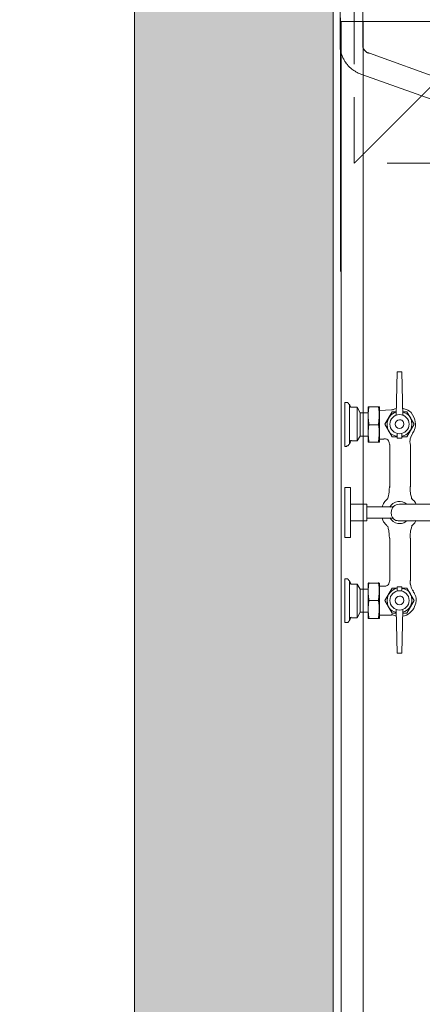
# Model space of a CAD drawing. Extents: x 3940905 to 4145695, y 925352 to 1109797.
# Tile 945 of 1056: x 4059669 to 4060125, y 1100037 to 1101153. Entities that reach past the tile are written whole.
import ezdxf

# ---------------------------------------------------------------- set-up
doc = ezdxf.new("R2010")
doc.units = 0
doc.header["$LTSCALE"] = 750
doc.header["$MEASUREMENT"] = 0
doc.linetypes.add('DASHED', pattern=[0.75, 0.5, -0.25])
doc.layers.get('0').update_dxf_attribs({"linetype": 'CONTINUOUS', "lineweight": 0})
for name, color, linetype, lineweight in [('CKD Equipments', 252, 'CONTINUOUS', 0), ('HATCH', 7, 'CONTINUOUS', 0), ('wall', 7, 'CONTINUOUS', 25)]:
    doc.layers.add(name, color=color, linetype=linetype, lineweight=lineweight)

# ---------------------------------------------------------------- blocks, each defined once
blk = doc.blocks.new('3')
at = {"color": 1, "linetype": 'DASHED', "ltscale": 0.2, "const_width": 1}
for points in [[(4045037.1, 1046868.2), (4044137.1, 1047768.2)], [(4045037.1, 1047768.2), (4044137.1, 1046868.2)]]:
    blk.add_lwpolyline(points, dxfattribs=at)
at = {"color": 1, "linetype": 'DASHED', "ltscale": 0.2}
blk.add_lwpolyline([(4044137.1, 1047768.2), (4045037.1, 1047768.2), (4045037.1, 1046868.2), (4044137.1, 1046868.2)], close=True, dxfattribs=at)

msp = doc.modelspace()

# ---------------------------------------------------------------- hatches: boundary and pattern name
at = {"layer": 'HATCH'}
h = msp.add_hatch(color=8, dxfattribs=at)
h.dxf.hatch_style = 1
h.paths.add_polyline_path([(4072393.8, 1102144.6), (4059798.8, 1102144.6), (4059798.8, 1088099.6), (4059668.8, 1088099.6), (4059668.8, 1074136.6), (4059831.8, 1074136.6), (4059831.8, 1067612.6), (4060288.8, 1067612.6), (4060288.8, 1072186.6), (4060288.8, 1074299.6), (4059898.8, 1074299.6), (4059898.8, 1087869.6), (4060023.8, 1087869.6), (4060023.8, 1101914.6), (4072393.8, 1101914.6)])

# ---------------------------------------------------------------- linework, layer by layer
at = {"layer": 'CKD Equipments', "color": 252}
for p, q in [((4060031.9, 1101807.1), (4060031.9, 1101124.3)), ((4060057.4, 1101124.3), (4060057.4, 1101807.1)), ((4060031.9, 1101124.3), (4060031.9, 1101122.8)), ((4060031.9, 1101122.8), (4060031.9, 1101121.3)), ((4060031.9, 1101121.3), (4060031.9, 1101119.7)), ((4060031.9, 1101119.7), (4060032.4, 1101118.2)), ((4060032.4, 1101118.2), (4060032.9, 1101116.7)), ((4060057.4, 1101123.8), (4060057.4, 1101124.3)), ((4060057.4, 1101123.3), (4060057.4, 1101123.8)), ((4060057.4, 1101122.8), (4060057.4, 1101123.3)), ((4060057.4, 1101122.3), (4060057.4, 1101122.8)), ((4060057.9, 1101121.8), (4060057.4, 1101122.3)), ((4060057.9, 1101121.3), (4060057.9, 1101121.8)), ((4060057.9, 1101120.7), (4060057.9, 1101121.3)), ((4060058.4, 1101120.7), (4060057.9, 1101120.7)), ((4060058.4, 1101120.2), (4060058.4, 1101120.7)), ((4060058.4, 1101119.7), (4060058.4, 1101120.2)), ((4060058.9, 1101119.7), (4060058.4, 1101119.7)), ((4060058.9, 1101119.2), (4060058.9, 1101119.7)), ((4060059.4, 1101118.7), (4060058.9, 1101119.2)), ((4060059.9, 1101118.2), (4060059.4, 1101118.7)), ((4060060.4, 1101117.7), (4060059.9, 1101118.2)), ((4060060.9, 1101117.2), (4060060.4, 1101117.7)), ((4060061.4, 1101117.2), (4060060.9, 1101117.2)), ((4060061.4, 1101116.7), (4060061.4, 1101117.2)), ((4060032.9, 1101116.7), (4060032.9, 1101115.7)), ((4060032.9, 1101115.7), (4060033.5, 1101114.1)), ((4060033.5, 1101114.1), (4060034, 1101112.6)), ((4060034, 1101112.6), (4060034.5, 1101111.1)), ((4060034.5, 1101111.1), (4060035, 1101110.1)), ((4060035, 1101110.1), (4060036, 1101108.5)), ((4060036, 1101108.5), (4060036.5, 1101107.5)), ((4060036.5, 1101107.5), (4060037, 1101106)), ((4060037, 1101106), (4060038, 1101105)), ((4060061.9, 1101116.2), (4060061.4, 1101116.7)), ((4060062.5, 1101116.2), (4060061.9, 1101116.2)), ((4060063, 1101115.7), (4060062.5, 1101116.2)), ((4060063.5, 1101115.7), (4060063, 1101115.7)), ((4060064, 1101115.7), (4060063.5, 1101115.7)), ((4060064.5, 1101115.2), (4060064, 1101115.7)), ((4060065, 1101115.2), (4060064.5, 1101115.2)), ((4060148.4, 1101085.1), (4060065, 1101115.2)), ((4060038, 1101105), (4060039.1, 1101103.4)), ((4060039.1, 1101103.4), (4060040.1, 1101102.4)), ((4060040.1, 1101102.4), (4060040.6, 1101101.4)), ((4060040.6, 1101101.4), (4060041.6, 1101100.4)), ((4060041.6, 1101100.4), (4060042.6, 1101099.4)), ((4060042.6, 1101099.4), (4060044.1, 1101098.4)), ((4060044.1, 1101098.4), (4060045.2, 1101097.3)), ((4060045.2, 1101097.3), (4060046.2, 1101096.3)), ((4060046.2, 1101096.3), (4060047.2, 1101095.8)), ((4060047.2, 1101095.8), (4060048.7, 1101094.8)), ((4060048.7, 1101094.8), (4060049.7, 1101094.3)), ((4060049.7, 1101094.3), (4060051.3, 1101093.3)), ((4060051.3, 1101093.3), (4060052.3, 1101092.8)), ((4060052.3, 1101092.8), (4060053.8, 1101092.3)), ((4060053.8, 1101092.3), (4060055.3, 1101091.7)), ((4060055.3, 1101091.7), (4060056.4, 1101091.2)), ((4060056.4, 1101091.2), (4060140.3, 1101061.2))]:
    msp.add_line(p, q, dxfattribs=at)
at = {"layer": 'CKD Equipments', "color": 1, "true_color": 0xff0000}
msp.add_line((4060032.2, 1101155.4), (4060032.2, 1100867.9), dxfattribs=at)
at = {"layer": 'CKD Equipments', "color": 252, "true_color": 0x989898}
for p, q in [((4060773.3, 1101151.3), (4060032.9, 1101151.3)), ((4060032.9, 1101151.3), (4060032.9, 1099944.9)), ((4060058.1, 1099944.9), (4060058.1, 1101151.3))]:
    msp.add_line(p, q, dxfattribs=at)
at = {"layer": 'CKD Equipments', "color": 5}
for p, q in [((4060096.3, 1100753.9), (4060095.3, 1100704.5)), ((4060096.3, 1100753.9), (4060101.9, 1100753.9)), ((4060101.9, 1100753.9), (4060102.9, 1100704.5)), ((4060039.3, 1100719.3), (4060037.3, 1100719.3)), ((4060037.3, 1100669.4), (4060037.3, 1100719.3)), ((4060042.4, 1100717.3), (4060042.4, 1100671.5)), ((4060043.4, 1100714.2), (4060042.4, 1100717.3)), ((4060051, 1100713.7), (4060044.9, 1100713.7)), ((4060051, 1100713.7), (4060054.6, 1100707.6)), ((4060051, 1100675.5), (4060051, 1100713.7)), ((4060054.6, 1100681.1), (4060054.6, 1100707.6)), ((4060063.7, 1100707.6), (4060054.6, 1100707.6)), ((4060076.5, 1100714.2), (4060063.7, 1100714.2)), ((4060063.7, 1100714.2), (4060063.7, 1100693.9)), ((4060076.5, 1100674), (4060076.5, 1100714.2)), ((4060076.5, 1100710.1), (4060090.2, 1100710.7)), ((4060082.6, 1100694.4), (4060090.7, 1100708.6)), ((4060090.7, 1100708.6), (4060095.8, 1100708.6)), ((4060102.9, 1100708.6), (4060107.5, 1100708.6)), ((4060107.5, 1100708.6), (4060115.6, 1100694.4)), ((4060063.7, 1100693.9), (4060063.7, 1100674)), ((4060075.4, 1100693.9), (4060064.7, 1100693.9)), ((4060090.7, 1100680.1), (4060082.6, 1100694.4)), ((4060115.6, 1100694.4), (4060107.5, 1100680.1)), ((4060096.3, 1100683.7), (4060096.3, 1100678.6)), ((4060101.9, 1100683.7), (4060101.9, 1100678.6)), ((4060043.4, 1100674.5), (4060042.4, 1100671.5)), ((4060051, 1100675.5), (4060044.9, 1100675.5)), ((4060051, 1100675.5), (4060054.6, 1100681.1)), ((4060063.7, 1100681.1), (4060054.6, 1100681.1)), ((4060076.5, 1100674), (4060063.7, 1100674)), ((4060076.5, 1100677.6), (4060081.5, 1100677.6)), ((4060088.2, 1100623.6), (4060088.2, 1100671.5)), ((4060096.3, 1100680.1), (4060090.7, 1100680.1)), ((4060101.9, 1100678.6), (4060096.3, 1100678.6)), ((4060107.5, 1100680.1), (4060101.9, 1100680.1)), ((4060111.6, 1100623.6), (4060111.6, 1100671.5)), ((4060111.6, 1100623.6), (4060111.6, 1100671.5)), ((4060039.3, 1100669.4), (4060037.3, 1100669.4)), ((4060088.2, 1100649.6), (4060088.2, 1100622.6)), ((4060037.3, 1100622.6), (4060037.3, 1100566.1)), ((4060037.3, 1100622.6), (4060043.4, 1100622.6)), ((4060043.4, 1100622.6), (4060043.4, 1100594.1)), ((4060062.2, 1100603.8), (4060043.4, 1100603.8)), ((4060062.2, 1100585), (4060062.2, 1100603.8)), ((4060602.3, 1100603.8), (4060099.1, 1100603.8)), ((4060043.4, 1100594.1), (4060043.4, 1100566.1)), ((4060092.2, 1100600.7), (4060062.2, 1100600.7)), ((4060062.2, 1100585), (4060043.4, 1100585)), ((4060092.2, 1100588), (4060062.2, 1100588)), ((4060602.3, 1100585), (4060099.1, 1100585)), ((4060037.3, 1100566.1), (4060043.4, 1100566.1)), ((4060088.2, 1100516.8), (4060088.2, 1100565.1)), ((4060088.2, 1100539.2), (4060088.2, 1100565.1)), ((4060111.6, 1100539.2), (4060111.6, 1100565.1)), ((4060111.6, 1100516.8), (4060111.6, 1100565.1)), ((4060039.3, 1100519.3), (4060037.3, 1100519.3)), ((4060037.3, 1100519.3), (4060037.3, 1100469.5)), ((4060042.4, 1100471.5), (4060042.4, 1100517.3)), ((4060043.4, 1100514.2), (4060042.4, 1100517.3)), ((4060076.5, 1100514.2), (4060063.7, 1100514.2)), ((4060063.7, 1100494.4), (4060063.7, 1100514.2)), ((4060076.5, 1100514.2), (4060076.5, 1100474.1)), ((4060051, 1100513.2), (4060044.9, 1100513.2)), ((4060051, 1100513.2), (4060054.6, 1100507.6)), ((4060051, 1100475.1), (4060051, 1100513.2)), ((4060054.6, 1100507.6), (4060054.6, 1100481.2)), ((4060063.7, 1100507.6), (4060054.6, 1100507.6)), ((4060076.5, 1100510.7), (4060081.5, 1100510.7)), ((4060090.7, 1100508.7), (4060082.6, 1100494.4)), ((4060096.3, 1100508.7), (4060090.7, 1100508.7)), ((4060096.3, 1100505.1), (4060096.3, 1100510.2)), ((4060101.9, 1100510.2), (4060096.3, 1100510.2)), ((4060101.9, 1100505.1), (4060101.9, 1100510.2)), ((4060107.5, 1100508.7), (4060101.9, 1100508.7)), ((4060115.6, 1100494.4), (4060107.5, 1100508.7)), ((4060063.7, 1100474.1), (4060063.7, 1100494.4)), ((4060075.4, 1100494.4), (4060064.7, 1100494.4)), ((4060082.6, 1100494.4), (4060090.7, 1100480.2)), ((4060107.5, 1100480.2), (4060115.6, 1100494.4)), ((4060051, 1100475.1), (4060054.6, 1100481.2)), ((4060063.7, 1100481.2), (4060054.6, 1100481.2)), ((4060096.3, 1100434.9), (4060095.3, 1100484.2)), ((4060101.9, 1100434.9), (4060102.9, 1100484.2)), ((4060039.3, 1100469.5), (4060037.3, 1100469.5)), ((4060043.4, 1100474.1), (4060042.4, 1100471.5)), ((4060051, 1100475.1), (4060044.9, 1100475.1)), ((4060076.5, 1100474.1), (4060063.7, 1100474.1)), ((4060076.5, 1100478.1), (4060090.2, 1100478.1)), ((4060090.7, 1100480.2), (4060095.8, 1100480.2)), ((4060102.9, 1100480.2), (4060107.5, 1100480.2)), ((4060096.3, 1100434.9), (4060101.9, 1100434.9))]:
    msp.add_line(p, q, dxfattribs=at)
for centre in [(4060099.1, 1100694.6), (4060099.1, 1100494.7)]:
    msp.add_circle(centre, 10.9, dxfattribs=at)
for points in [[(4060041.8, 1100717.2), (4060041.4, 1100718.4), (4060040.3, 1100719.3), (4060039.1, 1100719.3), (4060039.1, 1100719.3), (4060039.1, 1100719.3), (4060039.1, 1100719.3)], [(4060043, 1100714.8), (4060043.3, 1100714.1), (4060043.9, 1100713.7), (4060044.7, 1100713.7), (4060044.7, 1100713.7), (4060044.7, 1100713.7), (4060044.7, 1100713.7)], [(4060064.5, 1100714.4), (4060063.5, 1100707.7), (4060063.5, 1100700.9), (4060064.5, 1100694.2), (4060064.5, 1100694.2), (4060064.5, 1100694.2), (4060064.5, 1100694.2)], [(4060075.2, 1100694.2), (4060076.2, 1100700.9), (4060076.2, 1100707.7), (4060075.2, 1100714.4), (4060075.2, 1100714.4), (4060075.2, 1100714.4), (4060075.2, 1100714.4)], [(4060095.4, 1100708.1), (4060089.2, 1100706.4), (4060084.9, 1100700.7), (4060085.1, 1100694.2)], [(4060090, 1100710.7), (4060090.4, 1100710.7), (4060090.9, 1100710.8), (4060091.3, 1100711), (4060091.3, 1100711), (4060091.3, 1100711), (4060091.3, 1100711)], [(4060095.5, 1100712.3), (4060094.1, 1100712.1), (4060092.8, 1100711.6), (4060091.6, 1100711), (4060091.6, 1100711), (4060091.6, 1100711), (4060091.6, 1100711)], [(4060115.8, 1100701.6), (4060113.4, 1100707.2), (4060108.4, 1100711.3), (4060102.3, 1100712.4), (4060102.3, 1100712.4), (4060102.3, 1100712.4), (4060102.3, 1100712.4)], [(4060113.1, 1100694.2), (4060113.3, 1100700.7), (4060109, 1100706.4), (4060102.8, 1100708.1), (4060102.8, 1100708.1), (4060102.8, 1100708.1), (4060102.8, 1100708.1)], [(4060064.5, 1100694.5), (4060063.5, 1100687.8), (4060063.5, 1100681.1), (4060064.5, 1100674.4), (4060064.5, 1100674.4), (4060064.5, 1100674.4), (4060064.5, 1100674.4)], [(4060075.2, 1100674.4), (4060076.2, 1100681.1), (4060076.2, 1100687.8), (4060075.2, 1100694.5), (4060075.2, 1100694.5), (4060075.2, 1100694.5), (4060075.2, 1100694.5)], [(4060085.1, 1100694.2), (4060085.3, 1100687.7), (4060089.9, 1100682.2), (4060096.2, 1100680.9), (4060096.2, 1100680.9), (4060096.2, 1100680.9), (4060096.2, 1100680.9)], [(4060102, 1100680.9), (4060108.3, 1100682.2), (4060112.9, 1100687.7), (4060113.1, 1100694.2)], [(4060114, 1100684.4), (4060117.5, 1100689.5), (4060118.1, 1100695.9), (4060115.8, 1100701.6)], [(4060114.3, 1100684.3), (4060111.8, 1100680.6), (4060110.7, 1100676.2), (4060111.2, 1100671.8), (4060111.2, 1100671.8), (4060111.2, 1100671.8), (4060111.2, 1100671.8)], [(4060039.1, 1100669.9), (4060040.3, 1100669.9), (4060041.4, 1100670.8), (4060041.8, 1100672), (4060041.8, 1100672), (4060041.8, 1100672), (4060041.8, 1100672)], [(4060044.7, 1100676.1), (4060043.9, 1100676.1), (4060043.3, 1100675.6), (4060043, 1100675), (4060043, 1100675), (4060043, 1100675), (4060043, 1100675)], [(4060087.6, 1100671.7), (4060087.6, 1100675.2), (4060084.8, 1100678.1), (4060081.3, 1100678.1), (4060081.3, 1100678.1), (4060081.3, 1100678.1), (4060081.3, 1100678.1)], [(4060087.6, 1100671.7), (4060087.6, 1100675.2), (4060084.8, 1100678.1), (4060081.3, 1100678.1), (4060081.3, 1100678.1), (4060081.3, 1100678.1), (4060081.3, 1100678.1)], [(4060085.8, 1100610.6), (4060087, 1100614.9), (4060087.6, 1100619.4), (4060087.6, 1100623.9), (4060087.6, 1100623.9), (4060087.6, 1100623.9), (4060087.6, 1100623.9)], [(4060111.1, 1100623.9), (4060111.1, 1100619.3), (4060111.7, 1100614.8), (4060112.9, 1100610.4), (4060112.9, 1100610.4), (4060112.9, 1100610.4), (4060112.9, 1100610.4)], [(4060085.9, 1100610.2), (4060082.9, 1100607.7), (4060080.7, 1100604.4), (4060079.5, 1100600.7), (4060079.5, 1100600.7), (4060079.5, 1100600.7), (4060079.5, 1100600.7)], [(4060085.8, 1100610.4), (4060085.8, 1100610.4), (4060085.7, 1100610.3), (4060085.7, 1100610.2), (4060085.7, 1100610.2), (4060085.7, 1100610.2), (4060085.7, 1100610.2)], [(4060097.1, 1100606.7), (4060093.4, 1100606.1), (4060090.2, 1100603.9), (4060088.3, 1100600.6), (4060088.3, 1100600.6), (4060088.3, 1100600.6), (4060088.3, 1100600.6)], [(4060107.3, 1100603.7), (4060104.5, 1100606.2), (4060100.8, 1100607.3), (4060097.1, 1100606.7)], [(4060117.9, 1100603.8), (4060116.7, 1100606.3), (4060114.9, 1100608.4), (4060112.8, 1100610.2), (4060112.8, 1100610.2), (4060112.8, 1100610.2), (4060112.8, 1100610.2)], [(4060079.4, 1100588.2), (4060080.6, 1100584.4), (4060082.9, 1100581.1), (4060085.9, 1100578.5), (4060085.9, 1100578.5), (4060085.9, 1100578.5), (4060085.9, 1100578.5)], [(4060088.3, 1100588.2), (4060090.2, 1100584.9), (4060093.4, 1100582.7), (4060097.1, 1100582.1)], [(4060097.1, 1100582.1), (4060100.8, 1100581.5), (4060104.5, 1100582.6), (4060107.3, 1100585), (4060107.3, 1100585), (4060107.3, 1100585), (4060107.3, 1100585)], [(4060112.7, 1100579), (4060114.9, 1100580.8), (4060116.6, 1100582.9), (4060117.9, 1100585.4), (4060117.9, 1100585.4), (4060117.9, 1100585.4), (4060117.9, 1100585.4)], [(4060087.6, 1100565.4), (4060087.6, 1100569.9), (4060087, 1100574.3), (4060085.8, 1100578.7), (4060085.8, 1100578.7), (4060085.8, 1100578.7), (4060085.8, 1100578.7)], [(4060085.8, 1100578.4), (4060085.8, 1100578.4), (4060085.8, 1100578.4), (4060085.8, 1100578.4), (4060085.8, 1100578.4), (4060085.8, 1100578.4), (4060085.8, 1100578.4)], [(4060112.9, 1100578.7), (4060111.7, 1100574.3), (4060111.1, 1100569.9), (4060111.1, 1100565.4), (4060111.1, 1100565.4), (4060111.1, 1100565.4), (4060111.1, 1100565.4)], [(4060041.8, 1100517.3), (4060041.4, 1100518.5), (4060040.3, 1100519.3), (4060039.1, 1100519.3), (4060039.1, 1100519.3), (4060039.1, 1100519.3), (4060039.1, 1100519.3)], [(4060043, 1100514.3), (4060043.3, 1100513.7), (4060043.9, 1100513.2), (4060044.7, 1100513.2), (4060044.7, 1100513.2), (4060044.7, 1100513.2), (4060044.7, 1100513.2)], [(4060064.5, 1100514.9), (4060063.5, 1100508.2), (4060063.5, 1100501.4), (4060064.5, 1100494.8), (4060064.5, 1100494.8), (4060064.5, 1100494.8), (4060064.5, 1100494.8)], [(4060075.2, 1100494.8), (4060076.2, 1100501.4), (4060076.2, 1100508.2), (4060075.2, 1100514.9), (4060075.2, 1100514.9), (4060075.2, 1100514.9), (4060075.2, 1100514.9)], [(4060081.3, 1100510.7), (4060084.8, 1100510.7), (4060087.6, 1100513.5), (4060087.6, 1100517), (4060087.6, 1100517), (4060087.6, 1100517), (4060087.6, 1100517)], [(4060111.1, 1100517.1), (4060111.1, 1100515.8), (4060111.2, 1100514.5), (4060111.4, 1100513.2), (4060111.4, 1100513.2), (4060111.4, 1100513.2), (4060111.4, 1100513.2)], [(4060096.2, 1100508.4), (4060089.9, 1100507), (4060085.3, 1100501.5), (4060085.1, 1100495.1)], [(4060113.1, 1100495.1), (4060112.9, 1100501.5), (4060108.3, 1100507), (4060102, 1100508.4), (4060102, 1100508.4), (4060102, 1100508.4), (4060102, 1100508.4)], [(4060111.7, 1100513.1), (4060112.1, 1100510.2), (4060113.2, 1100507.4), (4060114.9, 1100505), (4060114.9, 1100505), (4060114.9, 1100505), (4060114.9, 1100505)], [(4060116.2, 1100487.6), (4060118.7, 1100493.3), (4060118, 1100499.8), (4060114.5, 1100504.9), (4060114.5, 1100504.9), (4060114.5, 1100504.9), (4060114.5, 1100504.9)], [(4060064.5, 1100494.5), (4060063.5, 1100487.9), (4060063.5, 1100481.1), (4060064.5, 1100474.4), (4060064.5, 1100474.4), (4060064.5, 1100474.4), (4060064.5, 1100474.4)], [(4060075.2, 1100474.4), (4060076.2, 1100481.1), (4060076.2, 1100487.9), (4060075.2, 1100494.5), (4060075.2, 1100494.5), (4060075.2, 1100494.5), (4060075.2, 1100494.5)], [(4060085.1, 1100495.1), (4060084.9, 1100488.6), (4060089.2, 1100482.8), (4060095.4, 1100481.2), (4060095.4, 1100481.2), (4060095.4, 1100481.2), (4060095.4, 1100481.2)], [(4060102.8, 1100481.2), (4060109, 1100482.8), (4060113.3, 1100488.6), (4060113.1, 1100495.1)], [(4060102.5, 1100476.8), (4060108.6, 1100477.8), (4060113.8, 1100481.9), (4060116.2, 1100487.6)], [(4060039.1, 1100469.5), (4060040.3, 1100469.5), (4060041.4, 1100470.3), (4060041.8, 1100471.5), (4060041.8, 1100471.5), (4060041.8, 1100471.5), (4060041.8, 1100471.5)], [(4060044.7, 1100475.6), (4060043.9, 1100475.6), (4060043.3, 1100475.1), (4060043, 1100474.5), (4060043, 1100474.5), (4060043, 1100474.5), (4060043, 1100474.5)], [(4060091.3, 1100478.3), (4060090.9, 1100478.5), (4060090.4, 1100478.6), (4060090, 1100478.6), (4060090, 1100478.6), (4060090, 1100478.6), (4060090, 1100478.6)], [(4060091.6, 1100478.2), (4060092.8, 1100477.7), (4060094.1, 1100477.2), (4060095.5, 1100477), (4060095.5, 1100477), (4060095.5, 1100477), (4060095.5, 1100477)]]:
    msp.add_open_spline(points, degree=3, dxfattribs=at)
for points, knots in [([(4060099.1, 1100699.5), (4060096.4, 1100699.5), (4060094.3, 1100697.3), (4060094.3, 1100694.6), (4060094.3, 1100692), (4060096.4, 1100689.8), (4060099.1, 1100689.8), (4060101.8, 1100689.8), (4060103.9, 1100692), (4060103.9, 1100694.6), (4060103.9, 1100697.3), (4060101.8, 1100699.5), (4060099.1, 1100699.5), (4060099.1, 1100699.5), (4060099.1, 1100699.5), (4060099.1, 1100699.5)], [0, 0, 0, 0, 1, 1, 1, 2, 2, 2, 3, 3, 3, 3.25, 3.5, 3.75, 4, 4, 4, 4]), ([(4060099.1, 1100603.8), (4060093.9, 1100603.8), (4060089.7, 1100599.6), (4060089.7, 1100594.4), (4060089.7, 1100589.2), (4060093.9, 1100585), (4060099.1, 1100585), (4060099.1, 1100585), (4060099.1, 1100585), (4060099.1, 1100585)], [0, 0, 0, 0, 1, 1, 1, 1.25, 1.5, 1.75, 2, 2, 2, 2]), ([(4060099.1, 1100499.5), (4060096.4, 1100499.5), (4060094.3, 1100497.3), (4060094.3, 1100494.7), (4060094.3, 1100492), (4060096.4, 1100489.8), (4060099.1, 1100489.8), (4060101.8, 1100489.8), (4060103.9, 1100492), (4060103.9, 1100494.7), (4060103.9, 1100497.3), (4060101.8, 1100499.5), (4060099.1, 1100499.5), (4060099.1, 1100499.5), (4060099.1, 1100499.5), (4060099.1, 1100499.5)], [0, 0, 0, 0, 1, 1, 1, 2, 2, 2, 3, 3, 3, 3.25, 3.5, 3.75, 4, 4, 4, 4])]:
    msp.add_open_spline(points, degree=3, knots=knots, dxfattribs=at)
at = {"layer": 'wall', "lineweight": 0, "ltscale": 2}
msp.add_lwpolyline([(4072393.8, 1102144.6), (4059798.8, 1102144.6), (4059798.8, 1088099.6), (4059668.8, 1088099.6), (4059668.8, 1074136.6), (4059831.8, 1074136.6), (4059831.8, 1067612.6), (4060288.8, 1067612.6), (4060288.8, 1074299.6), (4059898.8, 1074299.6), (4059898.8, 1087869.6), (4060023.8, 1087869.6), (4060023.8, 1101914.6), (4072393.8, 1101914.6)], close=True, dxfattribs=at)

# ---------------------------------------------------------------- block references
msp.add_blockref('3', (15910.7, 54122.3))

doc.saveas('drawing.dxf')
